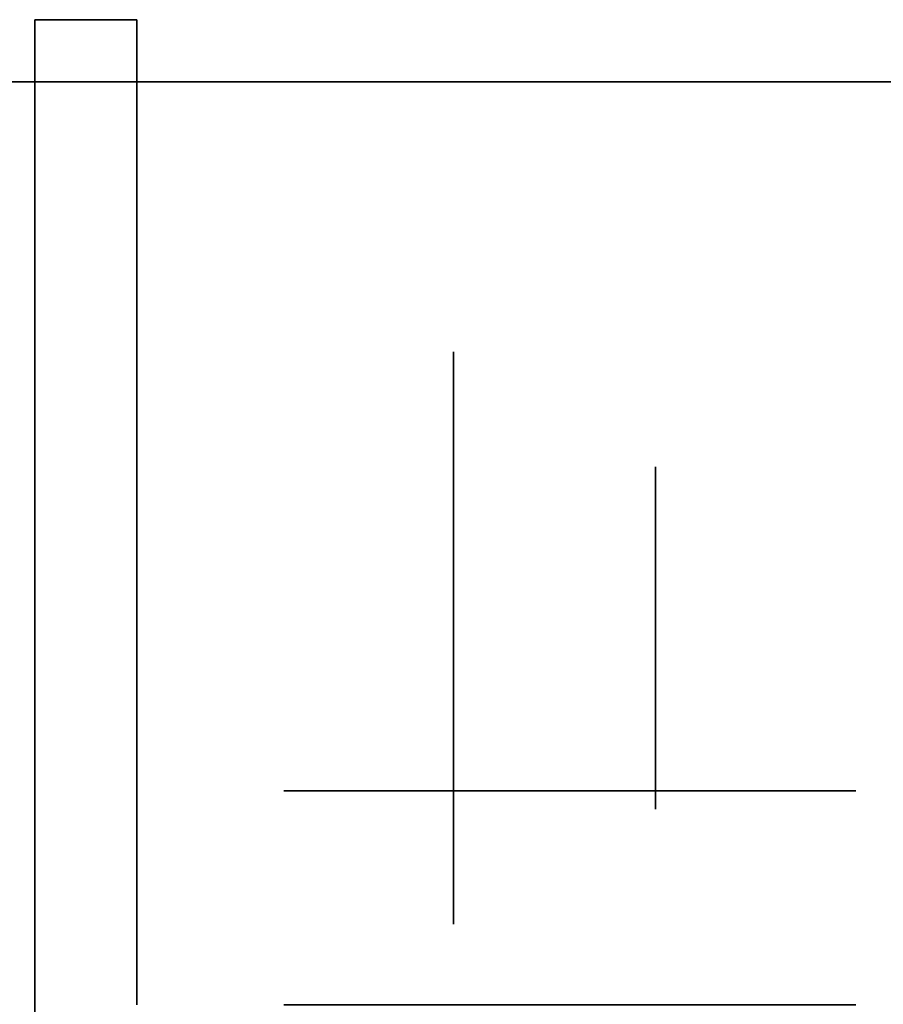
# Model space of a CAD drawing. Extents: x -1299 to -1246.9, y 2743.7 to 2747.9.
# Tile 347 of 656: x -1260.9878 to -1260.9475, y 2747.8413 to 2747.8873. Entities that reach past the tile are written whole.
import ezdxf

# ---------------------------------------------------------------- set-up
doc = ezdxf.new("R2010")
doc.units = 0
doc.header["$LTSCALE"] = 150
doc.header["$MEASUREMENT"] = 0
doc.layers.add('3DFACE_BOLT', color=7, linetype='CONTINUOUS')
doc.layers.add('3DFACE_SHAPE', color=7, linetype='CONTINUOUS')

msp = doc.modelspace()

# ---------------------------------------------------------------- linework, layer by layer
at = {"layer": '3DFACE_BOLT', "color": 1}
for points, invisible_edges in [([(-1260.982359, 2747.865136, 0.056417), (-1260.982359, 2747.871824, 0.068), (-1260.967559, 2747.865136, 0.056417)], 14), ([(-1260.967559, 2747.865136, 0.056417), (-1260.982359, 2747.871824, 0.068), (-1260.967559, 2747.871824, 0.068)], 3), ([(-1260.982359, 2747.871824, 0.068), (-1260.982359, 2747.865136, 0.079583), (-1260.967559, 2747.871824, 0.068)], 14), ([(-1260.967559, 2747.871824, 0.068), (-1260.982359, 2747.865136, 0.079583), (-1260.967559, 2747.865136, 0.079583)], 3), ([(-1260.982359, 2747.865136, 0.079583), (-1260.982359, 2747.871824, 0.068), (-1260.982359, 2747.865136, 0.056417)], 12), ([(-1260.982359, 2747.865136, 0.126417), (-1260.982359, 2747.871824, 0.138), (-1260.967559, 2747.865136, 0.126417)], 14), ([(-1260.967559, 2747.865136, 0.126417), (-1260.982359, 2747.871824, 0.138), (-1260.967559, 2747.871824, 0.138)], 3), ([(-1260.982359, 2747.871824, 0.138), (-1260.982359, 2747.865136, 0.149583), (-1260.967559, 2747.871824, 0.138)], 14), ([(-1260.967559, 2747.871824, 0.138), (-1260.982359, 2747.865136, 0.149583), (-1260.967559, 2747.865136, 0.149583)], 3), ([(-1260.982359, 2747.865136, 0.149583), (-1260.982359, 2747.871824, 0.138), (-1260.982359, 2747.865136, 0.126417)], 12), ([(-1260.967559, 2747.865136, 0.056417), (-1260.967559, 2747.871824, 0.068), (-1260.967559, 2747.865136, 0.079583)], 12), ([(-1260.967559, 2747.865136, 0.126417), (-1260.967559, 2747.871824, 0.138), (-1260.967559, 2747.865136, 0.149583)], 12), ([(-1261.008119, 2747.866057, 0.065528), (-1261.008119, 2747.866449, 0.068), (-1260.958119, 2747.866057, 0.065528)], 14), ([(-1260.958119, 2747.866057, 0.065528), (-1261.008119, 2747.866449, 0.068), (-1260.958119, 2747.866449, 0.068)], 3), ([(-1261.008119, 2747.866449, 0.068), (-1261.008119, 2747.866057, 0.070472), (-1260.958119, 2747.866449, 0.068)], 14), ([(-1260.958119, 2747.866449, 0.068), (-1261.008119, 2747.866057, 0.070472), (-1260.958119, 2747.866057, 0.070472)], 3), ([(-1261.008119, 2747.866057, 0.135528), (-1261.008119, 2747.866449, 0.138), (-1260.958119, 2747.866057, 0.135528)], 14), ([(-1260.958119, 2747.866057, 0.135528), (-1261.008119, 2747.866449, 0.138), (-1260.958119, 2747.866449, 0.138)], 3), ([(-1261.008119, 2747.866449, 0.138), (-1261.008119, 2747.866057, 0.140472), (-1260.958119, 2747.866449, 0.138)], 14), ([(-1260.958119, 2747.866449, 0.138), (-1261.008119, 2747.866057, 0.140472), (-1260.958119, 2747.866057, 0.140472)], 3), ([(-1260.958119, 2747.866057, 0.065528), (-1260.958119, 2747.866449, 0.068), (-1260.958119, 2747.866057, 0.070472)], 12), ([(-1260.958119, 2747.866057, 0.135528), (-1260.958119, 2747.866449, 0.138), (-1260.958119, 2747.866057, 0.140472)], 12), ([(-1261.008119, 2747.864921, 0.063298), (-1261.008119, 2747.866057, 0.065528), (-1260.958119, 2747.864921, 0.063298)], 14), ([(-1260.958119, 2747.864921, 0.063298), (-1261.008119, 2747.866057, 0.065528), (-1260.958119, 2747.866057, 0.065528)], 3), ([(-1261.008119, 2747.866057, 0.070472), (-1261.008119, 2747.864921, 0.072702), (-1260.958119, 2747.866057, 0.070472)], 14), ([(-1260.958119, 2747.866057, 0.070472), (-1261.008119, 2747.864921, 0.072702), (-1260.958119, 2747.864921, 0.072702)], 3), ([(-1261.008119, 2747.864921, 0.133298), (-1261.008119, 2747.866057, 0.135528), (-1260.958119, 2747.864921, 0.133298)], 14), ([(-1260.958119, 2747.864921, 0.133298), (-1261.008119, 2747.866057, 0.135528), (-1260.958119, 2747.866057, 0.135528)], 3), ([(-1261.008119, 2747.866057, 0.140472), (-1261.008119, 2747.864921, 0.142702), (-1260.958119, 2747.866057, 0.140472)], 14), ([(-1260.958119, 2747.866057, 0.140472), (-1261.008119, 2747.864921, 0.142702), (-1260.958119, 2747.864921, 0.142702)], 3), ([(-1260.958119, 2747.864921, 0.063298), (-1260.958119, 2747.866057, 0.065528), (-1260.958119, 2747.864921, 0.072702)], 14), ([(-1260.958119, 2747.864921, 0.072702), (-1260.958119, 2747.866057, 0.065528), (-1260.958119, 2747.866057, 0.070472)], 3), ([(-1260.958119, 2747.864921, 0.133298), (-1260.958119, 2747.866057, 0.135528), (-1260.958119, 2747.864921, 0.142702)], 14), ([(-1260.958119, 2747.864921, 0.142702), (-1260.958119, 2747.866057, 0.135528), (-1260.958119, 2747.866057, 0.140472)], 3), ([(-1261.008119, 2747.863151, 0.061528), (-1261.008119, 2747.864921, 0.063298), (-1260.958119, 2747.863151, 0.061528)], 14), ([(-1260.958119, 2747.863151, 0.061528), (-1261.008119, 2747.864921, 0.063298), (-1260.958119, 2747.864921, 0.063298)], 3), ([(-1261.008119, 2747.864921, 0.072702), (-1261.008119, 2747.863151, 0.074472), (-1260.958119, 2747.864921, 0.072702)], 14), ([(-1260.958119, 2747.864921, 0.072702), (-1261.008119, 2747.863151, 0.074472), (-1260.958119, 2747.863151, 0.074472)], 3), ([(-1261.008119, 2747.863151, 0.131528), (-1261.008119, 2747.864921, 0.133298), (-1260.958119, 2747.863151, 0.131528)], 14), ([(-1260.958119, 2747.863151, 0.131528), (-1261.008119, 2747.864921, 0.133298), (-1260.958119, 2747.864921, 0.133298)], 3), ([(-1261.008119, 2747.864921, 0.142702), (-1261.008119, 2747.863151, 0.144472), (-1260.958119, 2747.864921, 0.142702)], 14), ([(-1260.958119, 2747.864921, 0.142702), (-1261.008119, 2747.863151, 0.144472), (-1260.958119, 2747.863151, 0.144472)], 3), ([(-1260.982359, 2747.851761, 0.056417), (-1260.982359, 2747.865136, 0.056417), (-1260.967559, 2747.851761, 0.056417)], 14), ([(-1260.967559, 2747.851761, 0.056417), (-1260.982359, 2747.865136, 0.056417), (-1260.967559, 2747.865136, 0.056417)], 3), ([(-1260.982359, 2747.865136, 0.079583), (-1260.982359, 2747.851761, 0.079583), (-1260.967559, 2747.865136, 0.079583)], 14), ([(-1260.967559, 2747.865136, 0.079583), (-1260.982359, 2747.851761, 0.079583), (-1260.967559, 2747.851761, 0.079583)], 3), ([(-1260.982359, 2747.851761, 0.079583), (-1260.982359, 2747.865136, 0.079583), (-1260.982359, 2747.851761, 0.056417)], 14), ([(-1260.982359, 2747.851761, 0.056417), (-1260.982359, 2747.865136, 0.079583), (-1260.982359, 2747.865136, 0.056417)], 3), ([(-1260.982359, 2747.851761, 0.126417), (-1260.982359, 2747.865136, 0.126417), (-1260.967559, 2747.851761, 0.126417)], 14), ([(-1260.967559, 2747.851761, 0.126417), (-1260.982359, 2747.865136, 0.126417), (-1260.967559, 2747.865136, 0.126417)], 3), ([(-1260.982359, 2747.865136, 0.149583), (-1260.982359, 2747.851761, 0.149583), (-1260.967559, 2747.865136, 0.149583)], 14), ([(-1260.967559, 2747.865136, 0.149583), (-1260.982359, 2747.851761, 0.149583), (-1260.967559, 2747.851761, 0.149583)], 3), ([(-1260.982359, 2747.851761, 0.149583), (-1260.982359, 2747.865136, 0.149583), (-1260.982359, 2747.851761, 0.126417)], 14), ([(-1260.982359, 2747.851761, 0.126417), (-1260.982359, 2747.865136, 0.149583), (-1260.982359, 2747.865136, 0.126417)], 3), ([(-1260.967559, 2747.851761, 0.056417), (-1260.967559, 2747.865136, 0.056417), (-1260.967559, 2747.851761, 0.079583)], 14), ([(-1260.967559, 2747.851761, 0.079583), (-1260.967559, 2747.865136, 0.056417), (-1260.967559, 2747.865136, 0.079583)], 3), ([(-1260.967559, 2747.851761, 0.126417), (-1260.967559, 2747.865136, 0.126417), (-1260.967559, 2747.851761, 0.149583)], 14), ([(-1260.967559, 2747.851761, 0.149583), (-1260.967559, 2747.865136, 0.126417), (-1260.967559, 2747.865136, 0.149583)], 3), ([(-1260.958119, 2747.863151, 0.061528), (-1260.958119, 2747.864921, 0.063298), (-1260.958119, 2747.863151, 0.074472)], 14), ([(-1260.958119, 2747.863151, 0.074472), (-1260.958119, 2747.864921, 0.063298), (-1260.958119, 2747.864921, 0.072702)], 3), ([(-1260.958119, 2747.863151, 0.131528), (-1260.958119, 2747.864921, 0.133298), (-1260.958119, 2747.863151, 0.144472)], 14), ([(-1260.958119, 2747.863151, 0.144472), (-1260.958119, 2747.864921, 0.133298), (-1260.958119, 2747.864921, 0.142702)], 3), ([(-1261.008119, 2747.860921, 0.060392), (-1261.008119, 2747.863151, 0.061528), (-1260.958119, 2747.860921, 0.060392)], 14), ([(-1260.958119, 2747.860921, 0.060392), (-1261.008119, 2747.863151, 0.061528), (-1260.958119, 2747.863151, 0.061528)], 3), ([(-1261.008119, 2747.863151, 0.074472), (-1261.008119, 2747.860921, 0.075608), (-1260.958119, 2747.863151, 0.074472)], 14), ([(-1260.958119, 2747.863151, 0.074472), (-1261.008119, 2747.860921, 0.075608), (-1260.958119, 2747.860921, 0.075608)], 3), ([(-1261.008119, 2747.860921, 0.130392), (-1261.008119, 2747.863151, 0.131528), (-1260.958119, 2747.860921, 0.130392)], 14), ([(-1260.958119, 2747.860921, 0.130392), (-1261.008119, 2747.863151, 0.131528), (-1260.958119, 2747.863151, 0.131528)], 3), ([(-1261.008119, 2747.863151, 0.144472), (-1261.008119, 2747.860921, 0.145608), (-1260.958119, 2747.863151, 0.144472)], 14), ([(-1260.958119, 2747.863151, 0.144472), (-1261.008119, 2747.860921, 0.145608), (-1260.958119, 2747.860921, 0.145608)], 3), ([(-1260.958119, 2747.860921, 0.060392), (-1260.958119, 2747.863151, 0.061528), (-1260.958119, 2747.860921, 0.075608)], 14), ([(-1260.958119, 2747.860921, 0.075608), (-1260.958119, 2747.863151, 0.061528), (-1260.958119, 2747.863151, 0.074472)], 3), ([(-1260.958119, 2747.860921, 0.130392), (-1260.958119, 2747.863151, 0.131528), (-1260.958119, 2747.860921, 0.145608)], 14), ([(-1260.958119, 2747.860921, 0.145608), (-1260.958119, 2747.863151, 0.131528), (-1260.958119, 2747.863151, 0.144472)], 3), ([(-1261.008119, 2747.858449, 0.06), (-1261.008119, 2747.860921, 0.060392), (-1260.958119, 2747.858449, 0.06)], 14), ([(-1260.958119, 2747.858449, 0.06), (-1261.008119, 2747.860921, 0.060392), (-1260.958119, 2747.860921, 0.060392)], 3), ([(-1261.008119, 2747.860921, 0.075608), (-1261.008119, 2747.858449, 0.076), (-1260.958119, 2747.860921, 0.075608)], 14), ([(-1260.958119, 2747.860921, 0.075608), (-1261.008119, 2747.858449, 0.076), (-1260.958119, 2747.858449, 0.076)], 3), ([(-1261.008119, 2747.858449, 0.13), (-1261.008119, 2747.860921, 0.130392), (-1260.958119, 2747.858449, 0.13)], 14), ([(-1260.958119, 2747.858449, 0.13), (-1261.008119, 2747.860921, 0.130392), (-1260.958119, 2747.860921, 0.130392)], 3), ([(-1261.008119, 2747.860921, 0.145608), (-1261.008119, 2747.858449, 0.146), (-1260.958119, 2747.860921, 0.145608)], 14), ([(-1260.958119, 2747.860921, 0.145608), (-1261.008119, 2747.858449, 0.146), (-1260.958119, 2747.858449, 0.146)], 3), ([(-1260.958119, 2747.858449, 0.06), (-1260.958119, 2747.860921, 0.060392), (-1260.958119, 2747.858449, 0.076)], 14), ([(-1260.958119, 2747.858449, 0.076), (-1260.958119, 2747.860921, 0.060392), (-1260.958119, 2747.860921, 0.075608)], 3), ([(-1260.958119, 2747.858449, 0.13), (-1260.958119, 2747.860921, 0.130392), (-1260.958119, 2747.858449, 0.146)], 14), ([(-1260.958119, 2747.858449, 0.146), (-1260.958119, 2747.860921, 0.130392), (-1260.958119, 2747.860921, 0.145608)], 3), ([(-1261.008119, 2747.855976, 0.060392), (-1261.008119, 2747.858449, 0.06), (-1260.958119, 2747.855976, 0.060392)], 14), ([(-1260.958119, 2747.855976, 0.060392), (-1261.008119, 2747.858449, 0.06), (-1260.958119, 2747.858449, 0.06)], 3), ([(-1261.008119, 2747.858449, 0.076), (-1261.008119, 2747.855976, 0.075608), (-1260.958119, 2747.858449, 0.076)], 14), ([(-1260.958119, 2747.858449, 0.076), (-1261.008119, 2747.855976, 0.075608), (-1260.958119, 2747.855976, 0.075608)], 3), ([(-1261.008119, 2747.855976, 0.130392), (-1261.008119, 2747.858449, 0.13), (-1260.958119, 2747.855976, 0.130392)], 14), ([(-1260.958119, 2747.855976, 0.130392), (-1261.008119, 2747.858449, 0.13), (-1260.958119, 2747.858449, 0.13)], 3), ([(-1261.008119, 2747.858449, 0.146), (-1261.008119, 2747.855976, 0.145608), (-1260.958119, 2747.858449, 0.146)], 14), ([(-1260.958119, 2747.858449, 0.146), (-1261.008119, 2747.855976, 0.145608), (-1260.958119, 2747.855976, 0.145608)], 3), ([(-1260.958119, 2747.855976, 0.060392), (-1260.958119, 2747.858449, 0.06), (-1260.958119, 2747.855976, 0.075608)], 14), ([(-1260.958119, 2747.855976, 0.075608), (-1260.958119, 2747.858449, 0.06), (-1260.958119, 2747.858449, 0.076)], 3), ([(-1260.958119, 2747.855976, 0.130392), (-1260.958119, 2747.858449, 0.13), (-1260.958119, 2747.855976, 0.145608)], 14), ([(-1260.958119, 2747.855976, 0.145608), (-1260.958119, 2747.858449, 0.13), (-1260.958119, 2747.858449, 0.146)], 3), ([(-1261.008119, 2747.853746, 0.061528), (-1261.008119, 2747.855976, 0.060392), (-1260.958119, 2747.853746, 0.061528)], 14), ([(-1260.958119, 2747.853746, 0.061528), (-1261.008119, 2747.855976, 0.060392), (-1260.958119, 2747.855976, 0.060392)], 3), ([(-1261.008119, 2747.855976, 0.075608), (-1261.008119, 2747.853746, 0.074472), (-1260.958119, 2747.855976, 0.075608)], 14), ([(-1260.958119, 2747.855976, 0.075608), (-1261.008119, 2747.853746, 0.074472), (-1260.958119, 2747.853746, 0.074472)], 3), ([(-1261.008119, 2747.853746, 0.131528), (-1261.008119, 2747.855976, 0.130392), (-1260.958119, 2747.853746, 0.131528)], 14), ([(-1260.958119, 2747.853746, 0.131528), (-1261.008119, 2747.855976, 0.130392), (-1260.958119, 2747.855976, 0.130392)], 3), ([(-1261.008119, 2747.855976, 0.145608), (-1261.008119, 2747.853746, 0.144472), (-1260.958119, 2747.855976, 0.145608)], 14), ([(-1260.958119, 2747.855976, 0.145608), (-1261.008119, 2747.853746, 0.144472), (-1260.958119, 2747.853746, 0.144472)], 3), ([(-1260.958119, 2747.853746, 0.061528), (-1260.958119, 2747.855976, 0.060392), (-1260.958119, 2747.853746, 0.074472)], 14), ([(-1260.958119, 2747.853746, 0.074472), (-1260.958119, 2747.855976, 0.060392), (-1260.958119, 2747.855976, 0.075608)], 3), ([(-1260.958119, 2747.853746, 0.131528), (-1260.958119, 2747.855976, 0.130392), (-1260.958119, 2747.853746, 0.144472)], 14), ([(-1260.958119, 2747.853746, 0.144472), (-1260.958119, 2747.855976, 0.130392), (-1260.958119, 2747.855976, 0.145608)], 3), ([(-1261.008119, 2747.851976, 0.063298), (-1261.008119, 2747.853746, 0.061528), (-1260.958119, 2747.851976, 0.063298)], 14), ([(-1260.958119, 2747.851976, 0.063298), (-1261.008119, 2747.853746, 0.061528), (-1260.958119, 2747.853746, 0.061528)], 3), ([(-1261.008119, 2747.853746, 0.074472), (-1261.008119, 2747.851976, 0.072702), (-1260.958119, 2747.853746, 0.074472)], 14), ([(-1260.958119, 2747.853746, 0.074472), (-1261.008119, 2747.851976, 0.072702), (-1260.958119, 2747.851976, 0.072702)], 3), ([(-1261.008119, 2747.851976, 0.133298), (-1261.008119, 2747.853746, 0.131528), (-1260.958119, 2747.851976, 0.133298)], 14), ([(-1260.958119, 2747.851976, 0.133298), (-1261.008119, 2747.853746, 0.131528), (-1260.958119, 2747.853746, 0.131528)], 3), ([(-1261.008119, 2747.853746, 0.144472), (-1261.008119, 2747.851976, 0.142702), (-1260.958119, 2747.853746, 0.144472)], 14), ([(-1260.958119, 2747.853746, 0.144472), (-1261.008119, 2747.851976, 0.142702), (-1260.958119, 2747.851976, 0.142702)], 3), ([(-1260.958119, 2747.851976, 0.063298), (-1260.958119, 2747.853746, 0.061528), (-1260.958119, 2747.851976, 0.072702)], 14), ([(-1260.958119, 2747.851976, 0.072702), (-1260.958119, 2747.853746, 0.061528), (-1260.958119, 2747.853746, 0.074472)], 3), ([(-1260.958119, 2747.851976, 0.133298), (-1260.958119, 2747.853746, 0.131528), (-1260.958119, 2747.851976, 0.142702)], 14), ([(-1260.958119, 2747.851976, 0.142702), (-1260.958119, 2747.853746, 0.131528), (-1260.958119, 2747.853746, 0.144472)], 3), ([(-1261.008119, 2747.85084, 0.065528), (-1261.008119, 2747.851976, 0.063298), (-1260.958119, 2747.85084, 0.065528)], 14), ([(-1260.958119, 2747.85084, 0.065528), (-1261.008119, 2747.851976, 0.063298), (-1260.958119, 2747.851976, 0.063298)], 3), ([(-1261.008119, 2747.851976, 0.072702), (-1261.008119, 2747.85084, 0.070472), (-1260.958119, 2747.851976, 0.072702)], 14), ([(-1260.958119, 2747.851976, 0.072702), (-1261.008119, 2747.85084, 0.070472), (-1260.958119, 2747.85084, 0.070472)], 3), ([(-1261.008119, 2747.85084, 0.135528), (-1261.008119, 2747.851976, 0.133298), (-1260.958119, 2747.85084, 0.135528)], 14), ([(-1260.958119, 2747.85084, 0.135528), (-1261.008119, 2747.851976, 0.133298), (-1260.958119, 2747.851976, 0.133298)], 3), ([(-1261.008119, 2747.851976, 0.142702), (-1261.008119, 2747.85084, 0.140472), (-1260.958119, 2747.851976, 0.142702)], 14), ([(-1260.958119, 2747.851976, 0.142702), (-1261.008119, 2747.85084, 0.140472), (-1260.958119, 2747.85084, 0.140472)], 3), ([(-1260.958119, 2747.85084, 0.065528), (-1260.958119, 2747.851976, 0.063298), (-1260.958119, 2747.85084, 0.070472)], 14), ([(-1260.958119, 2747.85084, 0.070472), (-1260.958119, 2747.851976, 0.063298), (-1260.958119, 2747.851976, 0.072702)], 3), ([(-1260.958119, 2747.85084, 0.135528), (-1260.958119, 2747.851976, 0.133298), (-1260.958119, 2747.85084, 0.140472)], 14), ([(-1260.958119, 2747.85084, 0.140472), (-1260.958119, 2747.851976, 0.133298), (-1260.958119, 2747.851976, 0.142702)], 3), ([(-1260.982359, 2747.845074, 0.068), (-1260.982359, 2747.851761, 0.056417), (-1260.967559, 2747.845074, 0.068)], 14), ([(-1260.967559, 2747.845074, 0.068), (-1260.982359, 2747.851761, 0.056417), (-1260.967559, 2747.851761, 0.056417)], 3), ([(-1260.982359, 2747.851761, 0.079583), (-1260.982359, 2747.845074, 0.068), (-1260.967559, 2747.851761, 0.079583)], 14), ([(-1260.967559, 2747.851761, 0.079583), (-1260.982359, 2747.845074, 0.068), (-1260.967559, 2747.845074, 0.068)], 3), ([(-1260.982359, 2747.845074, 0.068), (-1260.982359, 2747.851761, 0.079583), (-1260.982359, 2747.851761, 0.056417)], 2), ([(-1260.982359, 2747.845074, 0.138), (-1260.982359, 2747.851761, 0.126417), (-1260.967559, 2747.845074, 0.138)], 14), ([(-1260.967559, 2747.845074, 0.138), (-1260.982359, 2747.851761, 0.126417), (-1260.967559, 2747.851761, 0.126417)], 3), ([(-1260.982359, 2747.851761, 0.149583), (-1260.982359, 2747.845074, 0.138), (-1260.967559, 2747.851761, 0.149583)], 14), ([(-1260.967559, 2747.851761, 0.149583), (-1260.982359, 2747.845074, 0.138), (-1260.967559, 2747.845074, 0.138)], 3), ([(-1260.982359, 2747.845074, 0.138), (-1260.982359, 2747.851761, 0.149583), (-1260.982359, 2747.851761, 0.126417)], 2), ([(-1260.967559, 2747.845074, 0.068), (-1260.967559, 2747.851761, 0.056417), (-1260.967559, 2747.851761, 0.079583)], 2), ([(-1260.967559, 2747.845074, 0.138), (-1260.967559, 2747.851761, 0.126417), (-1260.967559, 2747.851761, 0.149583)], 2), ([(-1260.975494, 2747.851309, 0.068), (-1260.968806, 2747.851309, 0.056417), (-1260.975494, 2747.841309, 0.068)], 14), ([(-1260.975494, 2747.841309, 0.068), (-1260.968806, 2747.851309, 0.056417), (-1260.968806, 2747.841309, 0.056417)], 3), ([(-1260.968806, 2747.851309, 0.079583), (-1260.975494, 2747.851309, 0.068), (-1260.968806, 2747.841309, 0.079583)], 14), ([(-1260.968806, 2747.841309, 0.079583), (-1260.975494, 2747.851309, 0.068), (-1260.975494, 2747.841309, 0.068)], 3), ([(-1260.975494, 2747.851309, 0.068), (-1260.968806, 2747.851309, 0.079583), (-1260.968806, 2747.851309, 0.056417)], 2), ([(-1260.975494, 2747.851309, 0.138), (-1260.968806, 2747.851309, 0.126417), (-1260.975494, 2747.841309, 0.138)], 14), ([(-1260.975494, 2747.841309, 0.138), (-1260.968806, 2747.851309, 0.126417), (-1260.968806, 2747.841309, 0.126417)], 3), ([(-1260.968806, 2747.851309, 0.149583), (-1260.975494, 2747.851309, 0.138), (-1260.968806, 2747.841309, 0.149583)], 14), ([(-1260.968806, 2747.841309, 0.149583), (-1260.975494, 2747.851309, 0.138), (-1260.975494, 2747.841309, 0.138)], 3), ([(-1260.975494, 2747.851309, 0.138), (-1260.968806, 2747.851309, 0.149583), (-1260.968806, 2747.851309, 0.126417)], 2), ([(-1260.968806, 2747.851309, 0.056417), (-1260.955431, 2747.851309, 0.056417), (-1260.968806, 2747.841309, 0.056417)], 14), ([(-1260.968806, 2747.841309, 0.056417), (-1260.955431, 2747.851309, 0.056417), (-1260.955431, 2747.841309, 0.056417)], 3), ([(-1260.955431, 2747.851309, 0.079583), (-1260.968806, 2747.851309, 0.079583), (-1260.955431, 2747.841309, 0.079583)], 14), ([(-1260.955431, 2747.841309, 0.079583), (-1260.968806, 2747.851309, 0.079583), (-1260.968806, 2747.841309, 0.079583)], 3), ([(-1260.968806, 2747.851309, 0.079583), (-1260.955431, 2747.851309, 0.079583), (-1260.968806, 2747.851309, 0.056417)], 14), ([(-1260.968806, 2747.851309, 0.056417), (-1260.955431, 2747.851309, 0.079583), (-1260.955431, 2747.851309, 0.056417)], 3), ([(-1260.968806, 2747.851309, 0.126417), (-1260.955431, 2747.851309, 0.126417), (-1260.968806, 2747.841309, 0.126417)], 14), ([(-1260.968806, 2747.841309, 0.126417), (-1260.955431, 2747.851309, 0.126417), (-1260.955431, 2747.841309, 0.126417)], 3), ([(-1260.955431, 2747.851309, 0.149583), (-1260.968806, 2747.851309, 0.149583), (-1260.955431, 2747.841309, 0.149583)], 14), ([(-1260.955431, 2747.841309, 0.149583), (-1260.968806, 2747.851309, 0.149583), (-1260.968806, 2747.841309, 0.149583)], 3), ([(-1260.968806, 2747.851309, 0.149583), (-1260.955431, 2747.851309, 0.149583), (-1260.968806, 2747.851309, 0.126417)], 14), ([(-1260.968806, 2747.851309, 0.126417), (-1260.955431, 2747.851309, 0.149583), (-1260.955431, 2747.851309, 0.126417)], 3), ([(-1260.955431, 2747.851309, 0.056417), (-1260.948744, 2747.851309, 0.068), (-1260.955431, 2747.841309, 0.056417)], 14), ([(-1260.955431, 2747.841309, 0.056417), (-1260.948744, 2747.851309, 0.068), (-1260.948744, 2747.841309, 0.068)], 3), ([(-1260.948744, 2747.851309, 0.068), (-1260.955431, 2747.851309, 0.079583), (-1260.948744, 2747.841309, 0.068)], 14), ([(-1260.948744, 2747.841309, 0.068), (-1260.955431, 2747.851309, 0.079583), (-1260.955431, 2747.841309, 0.079583)], 3), ([(-1260.955431, 2747.851309, 0.079583), (-1260.948744, 2747.851309, 0.068), (-1260.955431, 2747.851309, 0.056417)], 12), ([(-1260.955431, 2747.851309, 0.126417), (-1260.948744, 2747.851309, 0.138), (-1260.955431, 2747.841309, 0.126417)], 14), ([(-1260.955431, 2747.841309, 0.126417), (-1260.948744, 2747.851309, 0.138), (-1260.948744, 2747.841309, 0.138)], 3), ([(-1260.948744, 2747.851309, 0.138), (-1260.955431, 2747.851309, 0.149583), (-1260.948744, 2747.841309, 0.138)], 14), ([(-1260.948744, 2747.841309, 0.138), (-1260.955431, 2747.851309, 0.149583), (-1260.955431, 2747.841309, 0.149583)], 3), ([(-1260.955431, 2747.851309, 0.149583), (-1260.948744, 2747.851309, 0.138), (-1260.955431, 2747.851309, 0.126417)], 12), ([(-1261.008119, 2747.850449, 0.068), (-1261.008119, 2747.85084, 0.065528), (-1260.958119, 2747.850449, 0.068)], 14), ([(-1260.958119, 2747.850449, 0.068), (-1261.008119, 2747.85084, 0.065528), (-1260.958119, 2747.85084, 0.065528)], 3), ([(-1261.008119, 2747.85084, 0.070472), (-1261.008119, 2747.850449, 0.068), (-1260.958119, 2747.85084, 0.070472)], 14), ([(-1260.958119, 2747.85084, 0.070472), (-1261.008119, 2747.850449, 0.068), (-1260.958119, 2747.850449, 0.068)], 3), ([(-1261.008119, 2747.850449, 0.138), (-1261.008119, 2747.85084, 0.135528), (-1260.958119, 2747.850449, 0.138)], 14), ([(-1260.958119, 2747.850449, 0.138), (-1261.008119, 2747.85084, 0.135528), (-1260.958119, 2747.85084, 0.135528)], 3), ([(-1261.008119, 2747.85084, 0.140472), (-1261.008119, 2747.850449, 0.138), (-1260.958119, 2747.85084, 0.140472)], 14), ([(-1260.958119, 2747.85084, 0.140472), (-1261.008119, 2747.850449, 0.138), (-1260.958119, 2747.850449, 0.138)], 3), ([(-1260.958119, 2747.850449, 0.068), (-1260.958119, 2747.85084, 0.065528), (-1260.958119, 2747.85084, 0.070472)], 2), ([(-1260.958119, 2747.850449, 0.138), (-1260.958119, 2747.85084, 0.135528), (-1260.958119, 2747.85084, 0.140472)], 2)]:
    msp.add_3dface(points, dxfattribs=dict(at, invisible_edges=invisible_edges))
at = {"layer": '3DFACE_SHAPE', "color": 13}
for points, invisible_edges in [([(-1260.987119, 2747.866949, 0.138), (-1260.987119, 2747.864459, 0.14401), (-1260.987119, 2747.887349, 0.138)], 14), ([(-1260.987119, 2747.864459, 0.14401), (-1260.987119, 2747.858449, 0.1465), (-1260.987119, 2747.887349, 0.138)], 14), ([(-1260.987119, 2747.887349, 0.138), (-1260.987119, 2747.858449, 0.1465), (-1260.987119, 2747.887349, 0.173)], 15), ([(-1260.987119, 2747.858449, 0.1465), (-1260.987119, 2747.852438, 0.14401), (-1260.987119, 2747.887349, 0.173)], 14), ([(-1260.987119, 2747.887349, 0.173), (-1260.987119, 2747.852438, 0.14401), (-1260.987119, 2747.836549, 0.173)], 3), ([(-1260.987119, 2747.836549, 0.033), (-1260.987119, 2747.864459, 0.06199), (-1260.987119, 2747.887349, 0.033)], 3), ([(-1260.987119, 2747.864459, 0.06199), (-1260.987119, 2747.887349, 0.068), (-1260.987119, 2747.887349, 0.033)], 13), ([(-1260.987119, 2747.864459, 0.06199), (-1260.987119, 2747.866949, 0.068), (-1260.987119, 2747.887349, 0.068)], 14), ([(-1260.987119, 2747.866949, 0.138), (-1260.987119, 2747.887349, 0.138), (-1260.987119, 2747.864459, 0.07401)], 15), ([(-1260.987119, 2747.864459, 0.07401), (-1260.987119, 2747.887349, 0.138), (-1260.987119, 2747.866949, 0.068)], 3), ([(-1260.987119, 2747.887349, 0.138), (-1260.987119, 2747.887349, 0.068), (-1260.987119, 2747.866949, 0.068)], 14), ([(-1260.987119, 2747.836549, 0.173), (-1260.982359, 2747.858449, 0.173), (-1260.987119, 2747.887349, 0.173)], 3), ([(-1260.982359, 2747.858449, 0.173), (-1260.982359, 2747.887349, 0.173), (-1260.987119, 2747.887349, 0.173)], 12), ([(-1260.982359, 2747.887349, 0.033), (-1260.982359, 2747.841309, 0.033), (-1260.987119, 2747.887349, 0.033)], 2), ([(-1260.987119, 2747.887349, 0.033), (-1260.982359, 2747.841309, 0.033), (-1260.987119, 2747.836549, 0.033)], 3), ([(-1260.987119, 2747.887349, 0.033), (-1260.987119, 2747.887349, 0.068), (-1260.982359, 2747.887349, 0.033)], 2), ([(-1260.987119, 2747.887349, 0.068), (-1260.987119, 2747.887349, 0.138), (-1260.982359, 2747.887349, 0.033)], 14), ([(-1260.982359, 2747.887349, 0.033), (-1260.987119, 2747.887349, 0.138), (-1260.982359, 2747.887349, 0.173)], 3), ([(-1260.987119, 2747.887349, 0.138), (-1260.987119, 2747.887349, 0.173), (-1260.982359, 2747.887349, 0.173)], 12), ([(-1260.982359, 2747.858449, 0.173), (-1260.982359, 2747.864459, 0.14401), (-1260.982359, 2747.887349, 0.173)], 15), ([(-1260.982359, 2747.864459, 0.14401), (-1260.982359, 2747.866949, 0.138), (-1260.982359, 2747.887349, 0.173)], 14), ([(-1260.982359, 2747.887349, 0.173), (-1260.982359, 2747.866949, 0.138), (-1260.982359, 2747.864459, 0.13199)], 13), ([(-1260.982359, 2747.864459, 0.13199), (-1260.982359, 2747.866949, 0.068), (-1260.982359, 2747.887349, 0.173)], 15), ([(-1260.982359, 2747.866949, 0.068), (-1260.982359, 2747.887349, 0.033), (-1260.982359, 2747.887349, 0.173)], 13), ([(-1260.982359, 2747.866949, 0.068), (-1260.982359, 2747.864459, 0.06199), (-1260.982359, 2747.887349, 0.033)], 14), ([(-1260.982359, 2747.887349, 0.033), (-1260.982359, 2747.864459, 0.06199), (-1260.982359, 2747.841309, 0.033)], 3), ([(-1261.046219, 2747.884449, 0.206), (-1260.944219, 2747.884449, 0.206), (-1260.998319, 2747.884449, 0.198)], 14), ([(-1261.046219, 2747.884449), (-1260.992119, 2747.884449, 0.008), (-1260.944219, 2747.884449)], 3), ([(-1261.046219, 2747.884449, 0.206), (-1261.046219, 2746.946449, 0.206), (-1260.944219, 2747.884449, 0.206)], 2), ([(-1261.046219, 2746.946449, 0.206), (-1260.944219, 2746.946449, 0.206), (-1260.944219, 2747.884449, 0.206)], 12), ([(-1260.944219, 2747.884449), (-1260.944219, 2746.946449), (-1261.046219, 2747.884449)], 2), ([(-1260.944219, 2746.946449), (-1261.046219, 2746.946449), (-1261.046219, 2747.884449)], 12), ([(-1260.998319, 2747.884449, 0.198), (-1260.944219, 2747.884449, 0.206), (-1260.992119, 2747.884449, 0.198)], 15), ([(-1260.944219, 2747.884449, 0.206), (-1260.944219, 2747.884449, 0.198), (-1260.992119, 2747.884449, 0.198)], 12), ([(-1260.992119, 2747.884449, 0.008), (-1260.944219, 2747.884449, 0.008), (-1260.944219, 2747.884449)], 12), ([(-1260.992119, 2747.884449, 0.008), (-1260.992119, 2746.946449, 0.008), (-1260.944219, 2747.884449, 0.008)], 2), ([(-1260.992119, 2746.946449, 0.008), (-1260.944219, 2746.946449, 0.008), (-1260.944219, 2747.884449, 0.008)], 12), ([(-1260.992119, 2747.884449, 0.198), (-1260.944219, 2747.884449, 0.198), (-1260.992119, 2747.858449, 0.198)], 2), ([(-1260.944219, 2747.884449, 0.198), (-1260.944219, 2746.946449, 0.198), (-1260.992119, 2747.858449, 0.198)], 14), ([(-1260.987119, 2747.864459, 0.13199), (-1260.987119, 2747.866949, 0.138), (-1260.987119, 2747.864459, 0.07401)], 14), ([(-1260.982359, 2747.864459, 0.14401), (-1260.987119, 2747.864459, 0.14401), (-1260.982359, 2747.866949, 0.138)], 3), ([(-1260.987119, 2747.864459, 0.14401), (-1260.987119, 2747.866949, 0.138), (-1260.982359, 2747.866949, 0.138)], 14), ([(-1260.982359, 2747.866949, 0.138), (-1260.987119, 2747.866949, 0.138), (-1260.982359, 2747.864459, 0.13199)], 3), ([(-1260.987119, 2747.866949, 0.138), (-1260.987119, 2747.864459, 0.13199), (-1260.982359, 2747.864459, 0.13199)], 14), ([(-1260.982359, 2747.864459, 0.07401), (-1260.987119, 2747.864459, 0.07401), (-1260.982359, 2747.866949, 0.068)], 3), ([(-1260.987119, 2747.864459, 0.07401), (-1260.987119, 2747.866949, 0.068), (-1260.982359, 2747.866949, 0.068)], 14), ([(-1260.982359, 2747.866949, 0.068), (-1260.987119, 2747.866949, 0.068), (-1260.982359, 2747.864459, 0.06199)], 3), ([(-1260.987119, 2747.866949, 0.068), (-1260.987119, 2747.864459, 0.06199), (-1260.982359, 2747.864459, 0.06199)], 14), ([(-1260.982359, 2747.864459, 0.07401), (-1260.982359, 2747.866949, 0.068), (-1260.982359, 2747.864459, 0.13199)], 14), ([(-1260.987119, 2747.858449, 0.0595), (-1260.987119, 2747.864459, 0.06199), (-1260.987119, 2747.836549, 0.033)], 14), ([(-1260.987119, 2747.864459, 0.07401), (-1260.987119, 2747.858449, 0.0765), (-1260.987119, 2747.864459, 0.13199)], 14), ([(-1260.987119, 2747.858449, 0.0765), (-1260.987119, 2747.858449, 0.1295), (-1260.987119, 2747.864459, 0.13199)], 13), ([(-1260.982359, 2747.864459, 0.13199), (-1260.987119, 2747.864459, 0.13199), (-1260.982359, 2747.858449, 0.1295)], 3), ([(-1260.987119, 2747.864459, 0.13199), (-1260.987119, 2747.858449, 0.1295), (-1260.982359, 2747.858449, 0.1295)], 14), ([(-1260.982359, 2747.858449, 0.1465), (-1260.987119, 2747.858449, 0.1465), (-1260.982359, 2747.864459, 0.14401)], 3), ([(-1260.987119, 2747.858449, 0.1465), (-1260.987119, 2747.864459, 0.14401), (-1260.982359, 2747.864459, 0.14401)], 14), ([(-1260.982359, 2747.864459, 0.06199), (-1260.987119, 2747.864459, 0.06199), (-1260.982359, 2747.858449, 0.0595)], 3), ([(-1260.987119, 2747.864459, 0.06199), (-1260.987119, 2747.858449, 0.0595), (-1260.982359, 2747.858449, 0.0595)], 14), ([(-1260.982359, 2747.858449, 0.0765), (-1260.987119, 2747.858449, 0.0765), (-1260.982359, 2747.864459, 0.07401)], 3), ([(-1260.987119, 2747.858449, 0.0765), (-1260.987119, 2747.864459, 0.07401), (-1260.982359, 2747.864459, 0.07401)], 14), ([(-1260.982359, 2747.858449, 0.1465), (-1260.982359, 2747.864459, 0.14401), (-1260.982359, 2747.858449, 0.173)], 14), ([(-1260.982359, 2747.864459, 0.06199), (-1260.982359, 2747.858449, 0.0595), (-1260.982359, 2747.841309, 0.033)], 14), ([(-1260.982359, 2747.858449, 0.0765), (-1260.982359, 2747.864459, 0.07401), (-1260.982359, 2747.858449, 0.1295)], 14), ([(-1260.982359, 2747.858449, 0.1295), (-1260.982359, 2747.864459, 0.07401), (-1260.982359, 2747.864459, 0.13199)], 3), ([(-1260.944219, 2746.946449, 0.198), (-1260.992119, 2747.808449, 0.198), (-1260.992119, 2747.858449, 0.198)], 13), ([(-1260.987119, 2747.852438, 0.13199), (-1260.987119, 2747.858449, 0.1295), (-1260.987119, 2747.852438, 0.07401)], 14), ([(-1260.987119, 2747.858449, 0.1295), (-1260.987119, 2747.858449, 0.0765), (-1260.987119, 2747.852438, 0.07401)], 13), ([(-1260.987119, 2747.852438, 0.06199), (-1260.987119, 2747.858449, 0.0595), (-1260.987119, 2747.836549, 0.033)], 14), ([(-1260.982359, 2747.858449, 0.1295), (-1260.987119, 2747.858449, 0.1295), (-1260.982359, 2747.852438, 0.13199)], 3), ([(-1260.987119, 2747.858449, 0.1295), (-1260.987119, 2747.852438, 0.13199), (-1260.982359, 2747.852438, 0.13199)], 14), ([(-1260.982359, 2747.852438, 0.14401), (-1260.987119, 2747.852438, 0.14401), (-1260.982359, 2747.858449, 0.1465)], 3), ([(-1260.987119, 2747.852438, 0.14401), (-1260.987119, 2747.858449, 0.1465), (-1260.982359, 2747.858449, 0.1465)], 14), ([(-1260.982359, 2747.858449, 0.0595), (-1260.987119, 2747.858449, 0.0595), (-1260.982359, 2747.852438, 0.06199)], 3), ([(-1260.987119, 2747.858449, 0.0595), (-1260.987119, 2747.852438, 0.06199), (-1260.982359, 2747.852438, 0.06199)], 14), ([(-1260.982359, 2747.852438, 0.07401), (-1260.987119, 2747.852438, 0.07401), (-1260.982359, 2747.858449, 0.0765)], 3), ([(-1260.987119, 2747.852438, 0.07401), (-1260.987119, 2747.858449, 0.0765), (-1260.982359, 2747.858449, 0.0765)], 14), ([(-1260.982359, 2747.841309, 0.173), (-1260.982359, 2747.858449, 0.173), (-1260.987119, 2747.836549, 0.173)], 14), ([(-1260.982359, 2747.841309, 0.033), (-1260.982359, 2747.858449, 0.0595), (-1260.982359, 2747.852438, 0.06199)], 13), ([(-1260.982359, 2747.841309, 0.173), (-1260.982359, 2747.852438, 0.14401), (-1260.982359, 2747.858449, 0.173)], 3), ([(-1260.982359, 2747.852438, 0.14401), (-1260.982359, 2747.858449, 0.1465), (-1260.982359, 2747.858449, 0.173)], 14), ([(-1260.982359, 2747.852438, 0.07401), (-1260.982359, 2747.858449, 0.0765), (-1260.982359, 2747.852438, 0.13199)], 14), ([(-1260.982359, 2747.852438, 0.13199), (-1260.982359, 2747.858449, 0.0765), (-1260.982359, 2747.858449, 0.1295)], 3), ([(-1260.987119, 2747.852438, 0.14401), (-1260.987119, 2747.836549, 0.138), (-1260.987119, 2747.836549, 0.173)], 13), ([(-1260.987119, 2747.852438, 0.14401), (-1260.987119, 2747.849949, 0.138), (-1260.987119, 2747.836549, 0.138)], 14), ([(-1260.987119, 2747.852438, 0.07401), (-1260.987119, 2747.849949, 0.068), (-1260.987119, 2747.852438, 0.13199)], 14), ([(-1260.987119, 2747.852438, 0.13199), (-1260.987119, 2747.849949, 0.068), (-1260.987119, 2747.849949, 0.138)], 3), ([(-1260.987119, 2747.849949, 0.068), (-1260.987119, 2747.852438, 0.06199), (-1260.987119, 2747.836549, 0.033)], 14), ([(-1260.982359, 2747.852438, 0.13199), (-1260.987119, 2747.852438, 0.13199), (-1260.982359, 2747.849949, 0.138)], 3), ([(-1260.987119, 2747.852438, 0.13199), (-1260.987119, 2747.849949, 0.138), (-1260.982359, 2747.849949, 0.138)], 14), ([(-1260.982359, 2747.849949, 0.138), (-1260.987119, 2747.849949, 0.138), (-1260.982359, 2747.852438, 0.14401)], 3), ([(-1260.987119, 2747.849949, 0.138), (-1260.987119, 2747.852438, 0.14401), (-1260.982359, 2747.852438, 0.14401)], 14), ([(-1260.982359, 2747.852438, 0.06199), (-1260.987119, 2747.852438, 0.06199), (-1260.982359, 2747.849949, 0.068)], 3), ([(-1260.987119, 2747.852438, 0.06199), (-1260.987119, 2747.849949, 0.068), (-1260.982359, 2747.849949, 0.068)], 14), ([(-1260.982359, 2747.849949, 0.068), (-1260.987119, 2747.849949, 0.068), (-1260.982359, 2747.852438, 0.07401)], 3), ([(-1260.987119, 2747.849949, 0.068), (-1260.987119, 2747.852438, 0.07401), (-1260.982359, 2747.852438, 0.07401)], 14), ([(-1260.982359, 2747.852438, 0.06199), (-1260.982359, 2747.849949, 0.068), (-1260.982359, 2747.841309, 0.033)], 14), ([(-1260.982359, 2747.852438, 0.13199), (-1260.982359, 2747.849949, 0.138), (-1260.982359, 2747.852438, 0.07401)], 14), ([(-1260.982359, 2747.852438, 0.07401), (-1260.982359, 2747.849949, 0.138), (-1260.982359, 2747.849949, 0.068)], 3), ([(-1260.982359, 2747.849949, 0.138), (-1260.982359, 2747.852438, 0.14401), (-1260.982359, 2747.841309, 0.173)], 14), ([(-1260.987119, 2747.849949, 0.068), (-1260.987119, 2747.836549, 0.138), (-1260.987119, 2747.849949, 0.138)], 15), ([(-1260.987119, 2747.836549, 0.138), (-1260.987119, 2747.849949, 0.068), (-1260.987119, 2747.836549, 0.068)], 3), ([(-1260.987119, 2747.836549, 0.068), (-1260.987119, 2747.849949, 0.068), (-1260.987119, 2747.836549, 0.033)], 3), ([(-1260.982359, 2747.849949, 0.068), (-1260.982359, 2747.841309, 0.173), (-1260.982359, 2747.841309, 0.033)], 13), ([(-1260.982359, 2747.849949, 0.138), (-1260.982359, 2747.841309, 0.173), (-1260.982359, 2747.849949, 0.068)], 15)]:
    msp.add_3dface(points, dxfattribs=dict(at, invisible_edges=invisible_edges))

doc.saveas('drawing.dxf')
